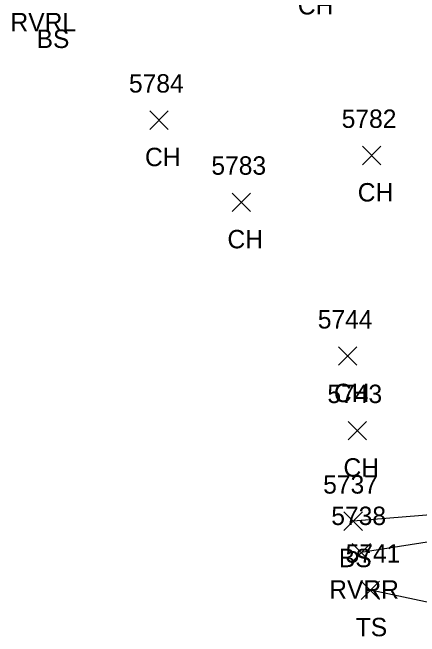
# Model space of a CAD drawing. Extents: x 1618146 to 1620418, y 640749 to 641927.
# Drawn here: x 1619910.5 to 1619954.7, y 641181.9 to 641249.8 of the extents above; entities that cross this region are included whole.
import ezdxf

# ---------------------------------------------------------------- set-up
doc = ezdxf.new("R2010")
doc.units = 0
for name, color, linetype in [('L_A', 7, 'Continuous'), ('L_I', 7, 'Continuous'), ('L_TIC', 7, 'Continuous'), ('LAWE', 7, 'Continuous'), ('LELB', 7, 'Continuous')]:
    doc.layers.add(name, color=color, linetype=linetype)

msp = doc.modelspace()

# ---------------------------------------------------------------- linework, layer by layer
at = {"layer": 'L_TIC'}
for points in [[(1619925.376, 641237.073), (1619927.376, 641239.073)], [(1619927.376, 641237.073), (1619925.376, 641239.073)], [(1619948.506, 641233.232), (1619950.506, 641235.232)], [(1619950.506, 641233.232), (1619948.506, 641235.232)], [(1619934.339, 641228.141), (1619936.339, 641230.141)], [(1619936.339, 641228.141), (1619934.339, 641230.141)], [(1619945.91, 641211.42), (1619947.91, 641213.42)], [(1619947.91, 641211.42), (1619945.91, 641213.42)], [(1619946.952, 641203.317), (1619948.952, 641205.317)], [(1619948.952, 641203.317), (1619946.952, 641205.317)], [(1619946.495, 641193.474), (1619948.495, 641195.474)], [(1619948.495, 641193.474), (1619946.495, 641195.474)], [(1619947.377, 641190.059), (1619949.377, 641192.059)], [(1619949.377, 641190.059), (1619947.377, 641192.059)], [(1619948.365, 641185.965), (1619950.365, 641187.965)], [(1619950.365, 641185.965), (1619948.365, 641187.965)]]:
    msp.add_lwpolyline(points, dxfattribs=at)
at = {"layer": 'LAWE'}
msp.add_lwpolyline([(1620126.924, 641247.392), (1620111.117, 641239.46), (1620109.41, 641236.163), (1620101.636, 641234.759), (1620084.088, 641235.913), (1620071.67, 641229.784), (1620042.737, 641224.388), (1620037.792, 641222.07), (1620025.57, 641215.03), (1620021.304, 641209.771), (1620016.061, 641211.085), (1620004.818, 641210.958), (1619989.454, 641201.04), (1619976.614, 641195.505), (1619948.377, 641191.059)], dxfattribs=at)
at = {"layer": 'LELB'}
for points in [[(1620126.924, 641247.392), (1620111.61, 641247.659), (1620106.398, 641242.54), (1620098.527, 641237.323), (1620084.828, 641239.216), (1620069.098, 641232.991), (1620064.278, 641237.198), (1620039.166, 641227.389), (1620035.445, 641222.864), (1620023.476, 641219.069), (1620012.158, 641216.975), (1620003.405, 641213.467), (1619988.117, 641206.058), (1619975.419, 641196.769), (1619947.495, 641194.474)], [(1619970.845, 641183.189), (1619962.043, 641184.305), (1619949.365, 641186.965)]]:
    msp.add_lwpolyline(points, dxfattribs=at)

# ---------------------------------------------------------------- texts
at = {"layer": 'L_A'}
for s, p in [('CH', (1619941.48, 641249.564)), ('RVRL', (1619910.235, 641247.736)), ('BS', (1619913.072, 641245.918)), ('CH', (1619924.864, 641233.073)), ('CH', (1619947.994, 641229.232)), ('CH', (1619933.827, 641224.141)), ('CH', (1619945.398, 641207.42)), ('CH', (1619946.44, 641199.317)), ('BS', (1619945.936, 641189.474)), ('RVRR', (1619944.889, 641186.059)), ('TS', (1619947.775, 641181.965))]:
    msp.add_text(s, height=2, dxfattribs=at).set_placement(p)
at = {"layer": 'L_I'}
for s, p in [('5784', (1619923.117, 641241.073)), ('5782', (1619946.246, 641237.232)), ('5783', (1619932.079, 641232.141)), ('5744', (1619943.65, 641215.42)), ('5743', (1619944.692, 641207.317)), ('5737', (1619944.235, 641197.474)), ('5738', (1619945.118, 641194.059)), ('5741', (1619946.672, 641189.965))]:
    msp.add_text(s, height=2, dxfattribs=at).set_placement(p)

doc.saveas('drawing.dxf')
